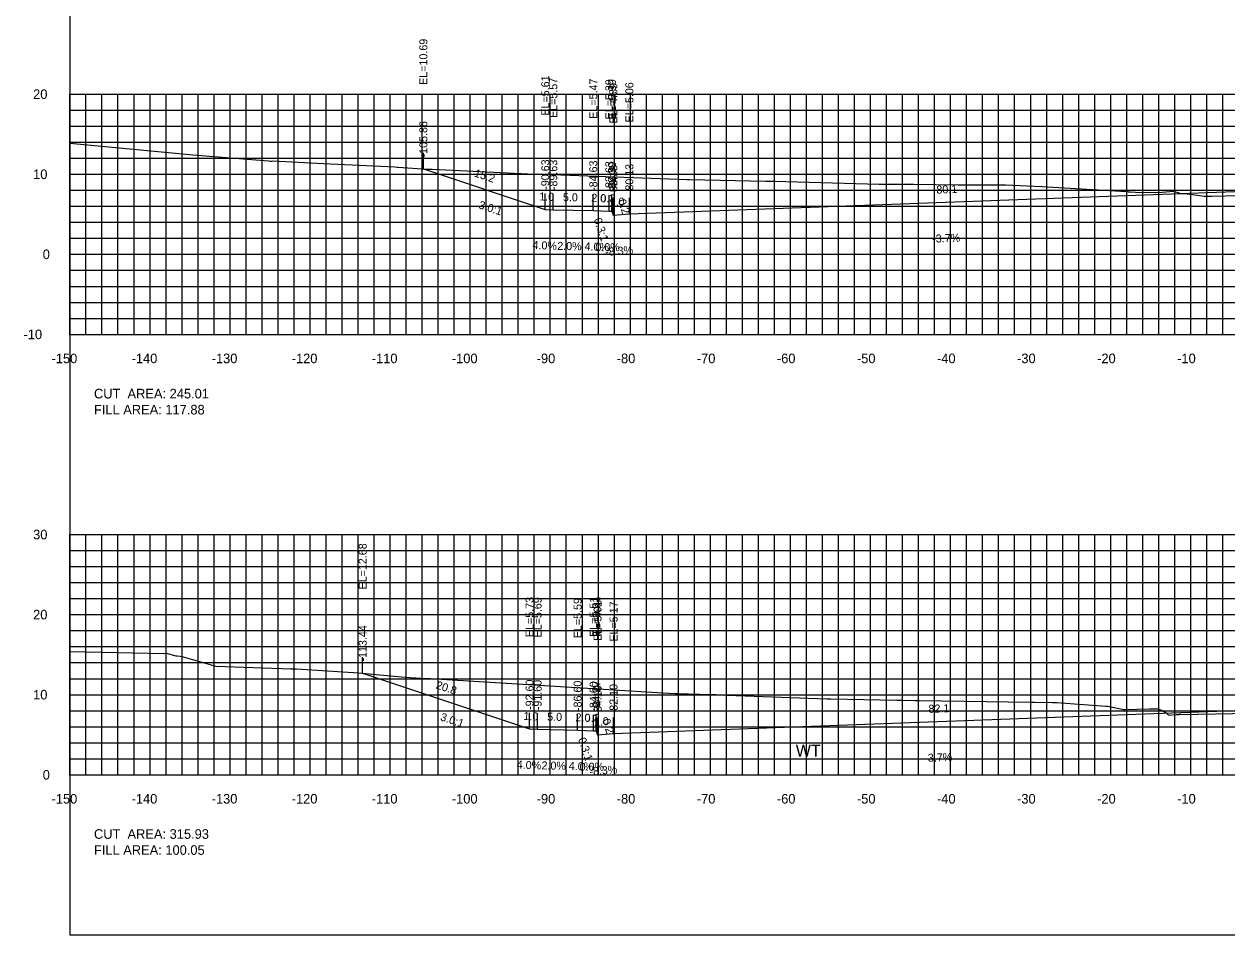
# Model space of a CAD drawing. Extents: x 1797419 to 1809236, y 248759 to 251512.
# Drawn here: x 1805875.3 to 1806025.5, y 250417.3 to 250531 of the extents above; entities that cross this region are included whole.
import ezdxf

# ---------------------------------------------------------------- set-up
doc = ezdxf.new("R2010")
doc.units = 0
for name, color, linetype in [('10', 7, 'Continuous'), ('3', 7, 'Continuous'), ('31', 7, 'Continuous'), ('4', 7, 'Continuous'), ('60', 7, 'Continuous'), ('ANNO-TXT', 7, 'Continuous'), ('CL-CNST', 7, 'Continuous'), ('Level 32', 7, 'Continuous'), ('Level 62', 7, 'Continuous'), ('M-ROADS', 7, 'Continuous')]:
    doc.layers.add(name, color=color, linetype=linetype)

msp = doc.modelspace()

# ---------------------------------------------------------------- linework, layer by layer
for p, q in [((1805925.14, 250512.94), (1805925.14, 250514.94)), ((1805940.37, 250507.87), (1805940.37, 250509.87)), ((1805941.37, 250507.83), (1805941.37, 250509.83)), ((1805946.37, 250507.73), (1805946.37, 250509.73)), ((1805948.37, 250507.65), (1805948.37, 250509.65)), ((1805948.7, 250507.65), (1805948.7, 250509.65)), ((1805948.87, 250507.15), (1805948.87, 250509.15)), ((1805950.87, 250507.31), (1805950.87, 250509.31)), ((1805917.56, 250449.93), (1805917.56, 250451.93)), ((1805938.41, 250442.98), (1805938.41, 250444.98)), ((1805939.41, 250442.94), (1805939.41, 250444.94)), ((1805944.41, 250442.84), (1805944.41, 250444.84)), ((1805946.41, 250442.76), (1805946.41, 250444.76)), ((1805946.74, 250442.76), (1805946.74, 250444.76)), ((1805946.9, 250442.26), (1805946.9, 250444.26)), ((1805948.9, 250442.43), (1805948.9, 250444.43))]:
    msp.add_line(p, q)
msp.add_lwpolyline([(1805881, 250417.26), (1806181, 250417.26), (1806181, 250607.26), (1805881, 250607.26)], close=True)
at = {"layer": '60'}
for p, q in [((1805880.94, 250522.26), (1805881, 250522.26)), ((1805881, 250492.26), (1805881, 250522.26)), ((1805880.94, 250512.26), (1805881, 250512.26)), ((1805880.94, 250502.26), (1805881, 250502.26)), ((1805880.94, 250492.26), (1805881, 250492.26)), ((1805881, 250492.26), (1806181, 250492.26)), ((1805881, 250492.2), (1805881, 250492.26)), ((1805891, 250492.2), (1805891, 250492.26)), ((1805901, 250492.2), (1805901, 250492.26)), ((1805911, 250492.2), (1805911, 250492.26)), ((1805921, 250492.2), (1805921, 250492.26)), ((1805931, 250492.2), (1805931, 250492.26)), ((1805941, 250492.2), (1805941, 250492.26)), ((1805951, 250492.2), (1805951, 250492.26)), ((1805961, 250492.2), (1805961, 250492.26)), ((1805971, 250492.2), (1805971, 250492.26)), ((1805981, 250492.2), (1805981, 250492.26)), ((1805991, 250492.2), (1805991, 250492.26)), ((1806001, 250492.2), (1806001, 250492.26)), ((1806011, 250492.2), (1806011, 250492.26)), ((1806021, 250492.2), (1806021, 250492.26)), ((1805880.94, 250467.26), (1805881, 250467.26)), ((1805881, 250437.26), (1805881, 250467.26)), ((1805880.94, 250457.26), (1805881, 250457.26)), ((1805880.94, 250447.26), (1805881, 250447.26)), ((1805880.94, 250437.26), (1805881, 250437.26)), ((1805881, 250437.26), (1806181, 250437.26)), ((1805881, 250437.2), (1805881, 250437.26)), ((1805891, 250437.2), (1805891, 250437.26)), ((1805901, 250437.2), (1805901, 250437.26)), ((1805911, 250437.2), (1805911, 250437.26)), ((1805921, 250437.2), (1805921, 250437.26)), ((1805931, 250437.2), (1805931, 250437.26)), ((1805941, 250437.2), (1805941, 250437.26)), ((1805951, 250437.2), (1805951, 250437.26)), ((1805961, 250437.2), (1805961, 250437.26)), ((1805971, 250437.2), (1805971, 250437.26)), ((1805981, 250437.2), (1805981, 250437.26)), ((1805991, 250437.2), (1805991, 250437.26)), ((1806001, 250437.2), (1806001, 250437.26)), ((1806011, 250437.2), (1806011, 250437.26)), ((1806021, 250437.2), (1806021, 250437.26))]:
    msp.add_line(p, q, dxfattribs=at)
at = {"layer": 'CL-CNST'}
for points in [[(1805925.14, 250512.94), (1805940.37, 250507.87), (1805941.37, 250507.83), (1805946.37, 250507.73), (1805948.37, 250507.65), (1805948.7, 250507.65), (1805948.87, 250507.15), (1805950.87, 250507.31), (1806031, 250510.28), (1806090.53, 250512.48), (1806092.53, 250512.31), (1806092.7, 250512.81), (1806093.03, 250512.81), (1806095.03, 250512.89), (1806100.03, 250512.99), (1806101.03, 250513.03), (1806107.26, 250510.96)], [(1805917.56, 250449.93), (1805938.41, 250442.98), (1805939.41, 250442.94), (1805944.41, 250442.84), (1805946.41, 250442.76), (1805946.74, 250442.76), (1805946.9, 250442.26), (1805948.9, 250442.43), (1806031, 250445.47), (1806089, 250447.61), (1806091, 250447.45), (1806091.17, 250447.95), (1806091.5, 250447.95), (1806093.5, 250448.03), (1806098.5, 250448.13), (1806099.5, 250448.17), (1806104.14, 250446.62)]]:
    msp.add_lwpolyline(points, dxfattribs=at)
at = {"layer": 'Level 32'}
msp.add_line((1805943.25, 250439.26), (1805974.11, 250439.26), dxfattribs=at)
at = {"layer": 'Level 62'}
for p, q in [((1805881, 250522.26), (1806181, 250522.26)), ((1805881, 250492.26), (1805881, 250522.26)), ((1805883, 250492.26), (1805883, 250522.26)), ((1805885, 250492.26), (1805885, 250522.26)), ((1805887, 250492.26), (1805887, 250522.26)), ((1805889, 250492.26), (1805889, 250522.26)), ((1805891, 250492.26), (1805891, 250522.26)), ((1805893, 250492.26), (1805893, 250522.26)), ((1805895, 250492.26), (1805895, 250522.26)), ((1805897, 250492.26), (1805897, 250522.26)), ((1805899, 250492.26), (1805899, 250522.26)), ((1805901, 250492.26), (1805901, 250522.26)), ((1805903, 250492.26), (1805903, 250522.26)), ((1805905, 250492.26), (1805905, 250522.26)), ((1805907, 250492.26), (1805907, 250522.26)), ((1805909, 250492.26), (1805909, 250522.26)), ((1805911, 250492.26), (1805911, 250522.26)), ((1805913, 250492.26), (1805913, 250522.26)), ((1805915, 250492.26), (1805915, 250522.26)), ((1805917, 250492.26), (1805917, 250522.26)), ((1805919, 250492.26), (1805919, 250522.26)), ((1805921, 250492.26), (1805921, 250522.26)), ((1805923, 250492.26), (1805923, 250522.26)), ((1805925, 250492.26), (1805925, 250522.26)), ((1805927, 250492.26), (1805927, 250522.26)), ((1805929, 250492.26), (1805929, 250522.26)), ((1805931, 250492.26), (1805931, 250522.26)), ((1805933, 250492.26), (1805933, 250522.26)), ((1805935, 250492.26), (1805935, 250522.26)), ((1805937, 250492.26), (1805937, 250522.26)), ((1805939, 250492.26), (1805939, 250522.26)), ((1805941, 250492.26), (1805941, 250522.26)), ((1805943, 250492.26), (1805943, 250522.26)), ((1805945, 250492.26), (1805945, 250522.26)), ((1805947, 250492.26), (1805947, 250522.26)), ((1805949, 250492.26), (1805949, 250522.26)), ((1805951, 250492.26), (1805951, 250522.26)), ((1805953, 250492.26), (1805953, 250522.26)), ((1805955, 250492.26), (1805955, 250522.26)), ((1805957, 250492.26), (1805957, 250522.26)), ((1805959, 250492.26), (1805959, 250522.26)), ((1805961, 250492.26), (1805961, 250522.26)), ((1805963, 250492.26), (1805963, 250522.26)), ((1805965, 250492.26), (1805965, 250522.26)), ((1805967, 250492.26), (1805967, 250522.26)), ((1805969, 250492.26), (1805969, 250522.26)), ((1805971, 250492.26), (1805971, 250522.26)), ((1805973, 250492.26), (1805973, 250522.26)), ((1805975, 250492.26), (1805975, 250522.26)), ((1805977, 250492.26), (1805977, 250522.26)), ((1805979, 250492.26), (1805979, 250522.26)), ((1805981, 250492.26), (1805981, 250522.26)), ((1805983, 250492.26), (1805983, 250522.26)), ((1805985, 250492.26), (1805985, 250522.26)), ((1805987, 250492.26), (1805987, 250522.26)), ((1805989, 250492.26), (1805989, 250522.26)), ((1805991, 250492.26), (1805991, 250522.26)), ((1805993, 250492.26), (1805993, 250522.26)), ((1805995, 250492.26), (1805995, 250522.26)), ((1805997, 250492.26), (1805997, 250522.26)), ((1805999, 250492.26), (1805999, 250522.26)), ((1806001, 250492.26), (1806001, 250522.26)), ((1806003, 250492.26), (1806003, 250522.26)), ((1806005, 250492.26), (1806005, 250522.26)), ((1806007, 250492.26), (1806007, 250522.26)), ((1806009, 250492.26), (1806009, 250522.26)), ((1806011, 250492.26), (1806011, 250522.26)), ((1806013, 250492.26), (1806013, 250522.26)), ((1806015, 250492.26), (1806015, 250522.26)), ((1806017, 250492.26), (1806017, 250522.26)), ((1806019, 250492.26), (1806019, 250522.26)), ((1806021, 250492.26), (1806021, 250522.26)), ((1806023, 250492.26), (1806023, 250522.26)), ((1806025, 250492.26), (1806025, 250522.26)), ((1805881, 250520.26), (1806181, 250520.26)), ((1805881, 250518.26), (1806181, 250518.26)), ((1805881, 250516.26), (1806181, 250516.26)), ((1805881, 250514.26), (1806181, 250514.26)), ((1805881, 250512.26), (1806181, 250512.26)), ((1805881, 250510.26), (1806181, 250510.26)), ((1805881, 250508.26), (1806181, 250508.26)), ((1805881, 250506.26), (1806181, 250506.26)), ((1805881, 250504.26), (1806181, 250504.26)), ((1805881, 250502.26), (1806181, 250502.26)), ((1805881, 250500.26), (1806181, 250500.26)), ((1805881, 250498.26), (1806181, 250498.26)), ((1805881, 250496.26), (1806181, 250496.26)), ((1805881, 250494.26), (1806181, 250494.26)), ((1805881, 250492.26), (1806181, 250492.26)), ((1805881, 250467.26), (1806181, 250467.26)), ((1805881, 250437.26), (1805881, 250467.26)), ((1805883, 250437.26), (1805883, 250467.26)), ((1805885, 250437.26), (1805885, 250467.26)), ((1805887, 250437.26), (1805887, 250467.26)), ((1805889, 250437.26), (1805889, 250467.26)), ((1805891, 250437.26), (1805891, 250467.26)), ((1805893, 250437.26), (1805893, 250467.26)), ((1805895, 250437.26), (1805895, 250467.26)), ((1805897, 250437.26), (1805897, 250467.26)), ((1805899, 250437.26), (1805899, 250467.26)), ((1805901, 250437.26), (1805901, 250467.26)), ((1805903, 250437.26), (1805903, 250467.26)), ((1805905, 250437.26), (1805905, 250467.26)), ((1805907, 250437.26), (1805907, 250467.26)), ((1805909, 250437.26), (1805909, 250467.26)), ((1805911, 250437.26), (1805911, 250467.26)), ((1805913, 250437.26), (1805913, 250467.26)), ((1805915, 250437.26), (1805915, 250467.26)), ((1805917, 250437.26), (1805917, 250467.26)), ((1805919, 250437.26), (1805919, 250467.26)), ((1805921, 250437.26), (1805921, 250467.26)), ((1805923, 250437.26), (1805923, 250467.26)), ((1805925, 250437.26), (1805925, 250467.26)), ((1805927, 250437.26), (1805927, 250467.26)), ((1805929, 250437.26), (1805929, 250467.26)), ((1805931, 250437.26), (1805931, 250467.26)), ((1805933, 250437.26), (1805933, 250467.26)), ((1805935, 250437.26), (1805935, 250467.26)), ((1805937, 250437.26), (1805937, 250467.26)), ((1805939, 250437.26), (1805939, 250467.26)), ((1805941, 250437.26), (1805941, 250467.26)), ((1805943, 250437.26), (1805943, 250467.26)), ((1805945, 250437.26), (1805945, 250467.26)), ((1805947, 250437.26), (1805947, 250467.26)), ((1805949, 250437.26), (1805949, 250467.26)), ((1805951, 250437.26), (1805951, 250467.26)), ((1805953, 250437.26), (1805953, 250467.26)), ((1805955, 250437.26), (1805955, 250467.26)), ((1805957, 250437.26), (1805957, 250467.26)), ((1805959, 250437.26), (1805959, 250467.26)), ((1805961, 250437.26), (1805961, 250467.26)), ((1805963, 250437.26), (1805963, 250467.26)), ((1805965, 250437.26), (1805965, 250467.26)), ((1805967, 250437.26), (1805967, 250467.26)), ((1805969, 250437.26), (1805969, 250467.26)), ((1805971, 250437.26), (1805971, 250467.26)), ((1805973, 250437.26), (1805973, 250467.26)), ((1805975, 250437.26), (1805975, 250467.26)), ((1805977, 250437.26), (1805977, 250467.26)), ((1805979, 250437.26), (1805979, 250467.26)), ((1805981, 250437.26), (1805981, 250467.26)), ((1805983, 250437.26), (1805983, 250467.26)), ((1805985, 250437.26), (1805985, 250467.26)), ((1805987, 250437.26), (1805987, 250467.26)), ((1805989, 250437.26), (1805989, 250467.26)), ((1805991, 250437.26), (1805991, 250467.26)), ((1805993, 250437.26), (1805993, 250467.26)), ((1805995, 250437.26), (1805995, 250467.26)), ((1805997, 250437.26), (1805997, 250467.26)), ((1805999, 250437.26), (1805999, 250467.26)), ((1806001, 250437.26), (1806001, 250467.26)), ((1806003, 250437.26), (1806003, 250467.26)), ((1806005, 250437.26), (1806005, 250467.26)), ((1806007, 250437.26), (1806007, 250467.26)), ((1806009, 250437.26), (1806009, 250467.26)), ((1806011, 250437.26), (1806011, 250467.26)), ((1806013, 250437.26), (1806013, 250467.26)), ((1806015, 250437.26), (1806015, 250467.26)), ((1806017, 250437.26), (1806017, 250467.26)), ((1806019, 250437.26), (1806019, 250467.26)), ((1806021, 250437.26), (1806021, 250467.26)), ((1806023, 250437.26), (1806023, 250467.26)), ((1806025, 250437.26), (1806025, 250467.26)), ((1805881, 250465.26), (1806181, 250465.26)), ((1805881, 250463.26), (1806181, 250463.26)), ((1805881, 250461.26), (1806181, 250461.26)), ((1805881, 250459.26), (1806181, 250459.26)), ((1805881, 250457.26), (1806181, 250457.26)), ((1805881, 250455.26), (1806181, 250455.26)), ((1805881, 250453.26), (1806181, 250453.26)), ((1805881, 250451.26), (1806181, 250451.26)), ((1805881, 250449.26), (1806181, 250449.26)), ((1805881, 250447.26), (1806181, 250447.26)), ((1805881, 250445.26), (1806181, 250445.26)), ((1805881, 250443.26), (1806181, 250443.26)), ((1805881, 250441.26), (1806181, 250441.26)), ((1805881, 250439.26), (1806181, 250439.26)), ((1805881, 250437.26), (1806181, 250437.26))]:
    msp.add_line(p, q, dxfattribs=at)
at = {"layer": 'M-ROADS'}
for points in [[(1805881, 250516.15), (1805890.68, 250515.21), (1805896.33, 250514.7), (1805905.81, 250513.92), (1805905.97, 250513.91), (1805906.17, 250513.91), (1805906.34, 250513.92), (1805912.66, 250513.62), (1805921.57, 250513.17), (1805921.85, 250513.16), (1805921.97, 250513.15), (1805925.66, 250512.91), (1805926.12, 250512.91), (1805926.24, 250512.91), (1805939.07, 250512.29), (1805939.42, 250512.3), (1805939.44, 250512.3), (1805940.12, 250512.26), (1805942.31, 250512.18), (1805958.09, 250511.61), (1805958.38, 250511.62), (1805967.93, 250511.39), (1805967.94, 250511.39), (1805968.07, 250511.39), (1805968.21, 250511.39), (1805968.4, 250511.39), (1805968.64, 250511.39), (1805968.94, 250511.38), (1805982.08, 250511.03), (1805982.32, 250511.03), (1805982.66, 250511.03), (1805986.38, 250511.01), (1805991.92, 250510.93), (1805992.35, 250510.93), (1805992.78, 250510.92), (1805997.87, 250510.92), (1806002.39, 250510.71), (1806012.98, 250510.09), (1806013.02, 250510.09), (1806013.05, 250510.09), (1806013.19, 250510.06), (1806013.23, 250510.06), (1806013.43, 250510.05), (1806014.08, 250510.04), (1806016.96, 250509.99), (1806017.89, 250510.06), (1806018.88, 250510.14), (1806019.09, 250510.08), (1806019.54, 250509.95), (1806019.56, 250509.84), (1806019.9, 250509.84), (1806020.19, 250509.84), (1806020.21, 250509.84), (1806020.85, 250509.76), (1806021.22, 250509.71), (1806022.69, 250509.52), (1806022.75, 250509.52), (1806023.6, 250509.53), (1806033.76, 250509.76)], [(1805881, 250452.66), (1805892.71, 250452.42), (1805892.94, 250452.43), (1805893.03, 250452.43), (1805894.23, 250452.12), (1805894.41, 250452.1), (1805894.77, 250452.07), (1805895.13, 250452), (1805899.22, 250450.84), (1805908.6, 250450.48), (1805908.76, 250450.48), (1805909.31, 250450.48), (1805915.73, 250450.07), (1805916.46, 250450.02), (1805916.98, 250449.98), (1805922.86, 250449.46), (1805925.44, 250449.28), (1805925.53, 250449.28), (1805926.03, 250449.27), (1805940.95, 250448.36), (1805954.35, 250447.54), (1805956.54, 250447.42), (1805956.9, 250447.42), (1805961.02, 250447.28), (1805961.67, 250447.27), (1805961.94, 250447.26), (1805975.52, 250446.75), (1805975.78, 250446.75), (1805976.04, 250446.74), (1805984.3, 250446.56), (1805984.82, 250446.56), (1805984.9, 250446.56), (1805986.52, 250446.53), (1805986.58, 250446.53), (1805987.11, 250446.53), (1806001, 250446.33), (1806001.48, 250446.33), (1806003.74, 250446.28), (1806003.83, 250446.28), (1806004.27, 250446.28), (1806010.38, 250445.81), (1806010.61, 250445.81), (1806012.64, 250445.42), (1806012.66, 250445.39), (1806012.74, 250445.39), (1806015.85, 250445.5), (1806016.09, 250445.49), (1806016.25, 250445.49), (1806016.39, 250445.49), (1806016.53, 250445.49), (1806016.91, 250445.49), (1806017.56, 250445.23), (1806017.96, 250444.94), (1806018.2, 250444.72), (1806019.16, 250444.78), (1806019.18, 250444.78), (1806019.26, 250444.77), (1806019.35, 250444.77), (1806019.37, 250444.77), (1806019.45, 250444.79), (1806019.56, 250444.8), (1806019.63, 250444.82), (1806019.67, 250444.81), (1806019.76, 250444.78), (1806028.36, 250444.96)]]:
    msp.add_lwpolyline(points, dxfattribs=at)

# ---------------------------------------------------------------- texts
for s, rotation, p in [('3.0:1', 341.5651, (1805931.97, 250508.03)), ('0.3:1', 288.4353, (1805946.42, 250506.61)), ('3.0:1', 341.5651, (1805927.19, 250444.08)), ('0.3:1', 288.4353, (1805944.45, 250441.72))]:
    msp.add_text(s, height=1, rotation=rotation).set_placement(p)
at = {"layer": '10'}
for s, p in [('-150', (1805878.7, 250488.66)), ('-140', (1805888.7, 250488.66)), ('-130', (1805898.7, 250488.66)), ('-120', (1805908.7, 250488.66)), ('-110', (1805918.7, 250488.66)), ('-100', (1805928.7, 250488.66)), ('-90', (1805939.3, 250488.66)), ('-80', (1805949.3, 250488.66)), ('-70', (1805959.3, 250488.66)), ('-60', (1805969.3, 250488.66)), ('-50', (1805979.3, 250488.66)), ('-40', (1805989.3, 250488.66)), ('-30', (1805999.3, 250488.66)), ('-20', (1806009.3, 250488.66)), ('-10', (1806019.3, 250488.66)), ('-150', (1805878.7, 250433.66)), ('-140', (1805888.7, 250433.66)), ('-130', (1805898.7, 250433.66)), ('-120', (1805908.7, 250433.66)), ('-110', (1805918.7, 250433.66)), ('-100', (1805928.7, 250433.66)), ('-90', (1805939.3, 250433.66)), ('-80', (1805949.3, 250433.66)), ('-70', (1805959.3, 250433.66)), ('-60', (1805969.3, 250433.66)), ('-50', (1805979.3, 250433.66)), ('-40', (1805989.3, 250433.66)), ('-30', (1805999.3, 250433.66)), ('-20', (1806009.3, 250433.66)), ('-10', (1806019.3, 250433.66))]:
    msp.add_text(s, height=1.2, dxfattribs=at).set_placement(p)
at = {"layer": '3'}
for s, p in [('EL=10.69', (1805925.64, 250523.42)), ('EL=5.61', (1805940.87, 250519.58)), ('EL=5.57', (1805941.87, 250519.29)), ('EL=5.47', (1805946.87, 250519.19)), ('EL=5.39', (1805948.87, 250519.11)), ('EL=5.39', (1805949.2, 250519.11)), ('EL=5.06', (1805951.37, 250518.73)), ('EL=4.89', (1805949.37, 250518.61)), ('-105.86', (1805925.64, 250514.36)), ('-90.63', (1805940.87, 250510.32)), ('-89.63', (1805941.87, 250510.28)), ('-84.63', (1805946.87, 250510.18)), ('-82.63', (1805948.87, 250510.1)), ('-82.30', (1805949.2, 250510.02)), ('-82.13', (1805949.37, 250509.6)), ('-80.13', (1805951.37, 250509.77)), ('EL=12.68', (1805918.06, 250460.4)), ('EL=5.73', (1805938.91, 250454.45)), ('EL=5.69', (1805939.91, 250454.41)), ('EL=5.59', (1805944.91, 250454.31)), ('EL=5.51', (1805946.91, 250454.48)), ('EL=5.51', (1805947.24, 250454.48)), ('EL=5.01', (1805947.4, 250453.98)), ('EL=5.17', (1805949.4, 250453.89)), ('-113.44', (1805918.06, 250451.4)), ('-92.60', (1805938.91, 250445.36)), ('-91.60', (1805939.91, 250445.32)), ('-86.60', (1805944.91, 250445.22)), ('-84.60', (1805946.91, 250445.14)), ('-84.27', (1805947.24, 250445.22)), ('-82.10', (1805949.4, 250444.81)), ('-84.10', (1805947.4, 250444.64))]:
    msp.add_text(s, height=1, rotation=90, dxfattribs=at).set_placement(p)
at = {"layer": '31'}
for s, p in [('20', (1805876.4, 250521.66)), ('10', (1805876.4, 250511.66)), ('0', (1805877.6, 250501.66)), ('-10', (1805875.2, 250491.66)), ('30', (1805876.4, 250466.66)), ('20', (1805876.4, 250456.66)), ('10', (1805876.4, 250446.66)), ('0', (1805877.6, 250436.66))]:
    msp.add_text(s, height=1.2, dxfattribs=at).set_placement(p)
at = {"layer": '4'}
for s, rotation, p in [('15.2', 341.5651, (1805931.42, 250512.01)), ('80.1', 2.119, (1805989.24, 250509.83)), ('1.0', 357.7094, (1805939.6, 250509)), ('5.0', 358.8542, (1805942.57, 250508.9)), ('2.0', 357.7094, (1805946.1, 250508.84)), ('2.0', 4.7636, (1805948.46, 250508.22)), ('0.2', 288.4353, (1805949.43, 250508.96)), ('-3.7%', 2.119, (1805988.71, 250503.71)), ('4.0%', 357.7094, (1805938.76, 250502.93)), ('2.0%', 358.8542, (1805941.86, 250502.82)), ('4.0%', 357.7094, (1805945.26, 250502.77)), ('-8.3%', 4.7636, (1805947.89, 250502.05)), ('20.8', 341.5651, (1805926.64, 250448.06)), ('82.1', 2.119, (1805988.26, 250444.99)), ('1.0', 357.7094, (1805937.63, 250444.11)), ('5.0', 358.8542, (1805940.6, 250444.02)), ('2.0', 357.7094, (1805944.13, 250443.95)), ('2.0', 4.7636, (1805946.49, 250443.33)), ('0.2', 288.4353, (1805947.46, 250444.08)), ('-3.7%', 2.119, (1805987.73, 250438.86)), ('4.0%', 357.7094, (1805936.79, 250438.04)), ('2.0%', 358.8542, (1805939.89, 250437.93)), ('4.0%', 357.7094, (1805943.29, 250437.88)), ('-8.3%', 4.7636, (1805945.92, 250437.16))]:
    msp.add_text(s, height=1, rotation=rotation, dxfattribs=at).set_placement(p)
for s, p in [('0.3', (1805947.26, 250508.75)), ('0.0%', (1805946.63, 250502.65)), ('0.3', (1805945.29, 250443.86)), ('0.0%', (1805944.66, 250437.76))]:
    msp.add_text(s, height=1, dxfattribs=at).set_placement(p)
at = {"layer": '60'}
for s, height, p in [('-', 0.0001, (1805881, 250492.26)), ('WT', 1.5, (1805971.66, 250439.53)), ('-', 0.0001, (1805881, 250437.26))]:
    msp.add_text(s, height=height, dxfattribs=at).set_placement(p)
at = {"layer": 'ANNO-TXT'}
for s, p in [('CUT  AREA: 245.01', (1805884, 250484.26)), ('FILL AREA: 117.88', (1805884, 250482.26)), ('CUT  AREA: 315.93', (1805884, 250429.26)), ('FILL AREA: 100.05', (1805884, 250427.26))]:
    msp.add_text(s, height=1.2, dxfattribs=at).set_placement(p)

doc.saveas('drawing.dxf')
